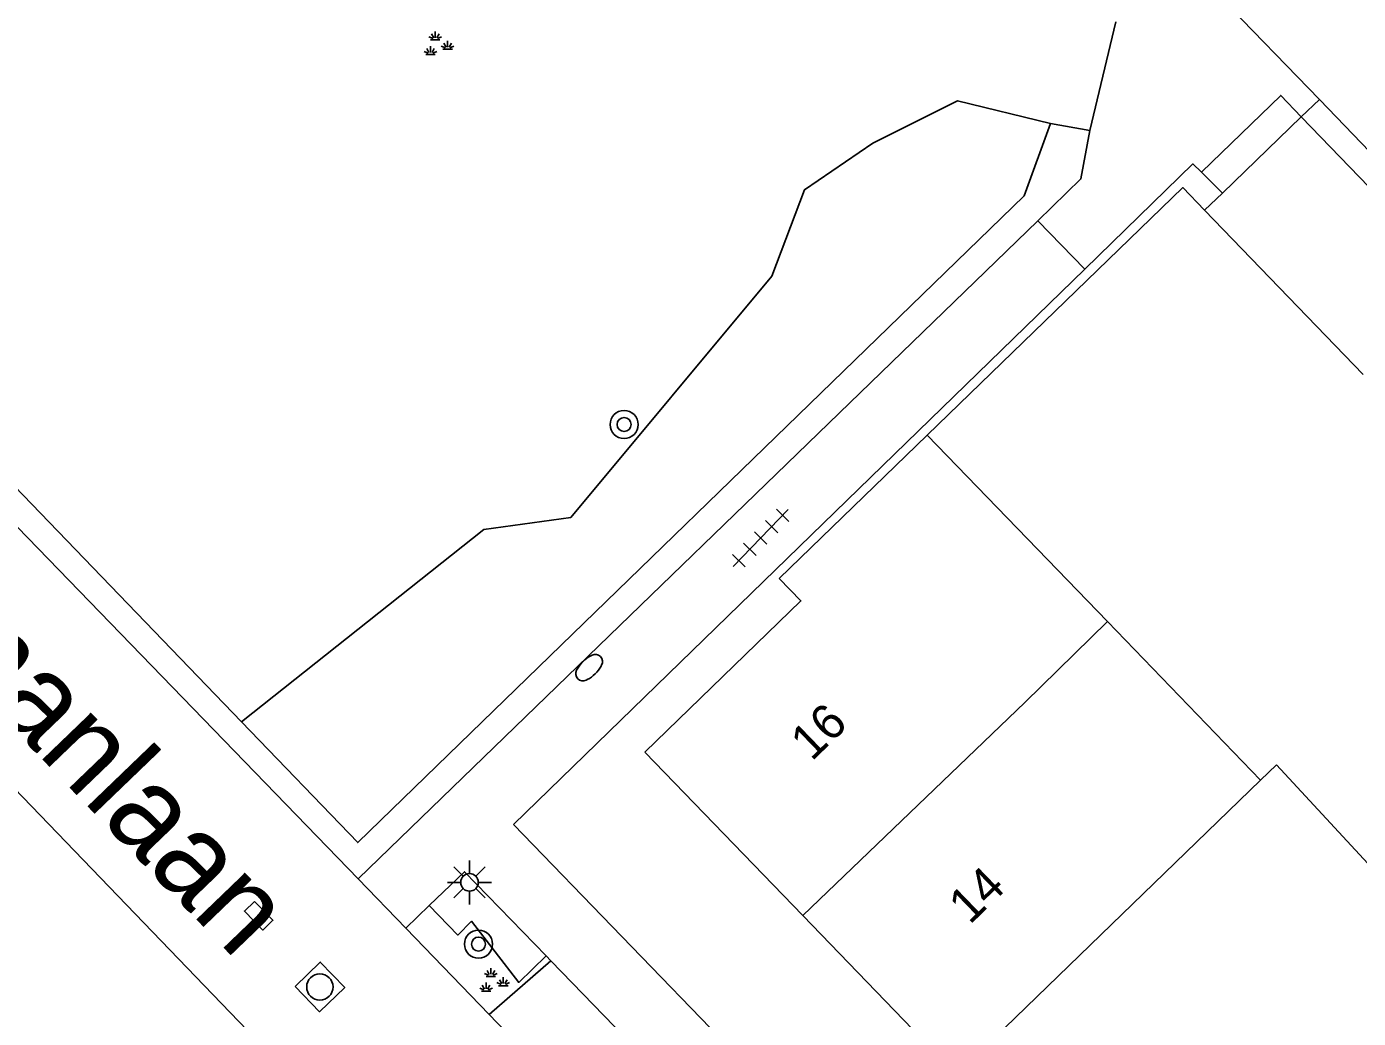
# Model space of a CAD drawing. Extents: x 137999 to 141000, y 397500 to 400501.
# Drawn here: x 138533.79 to 138571.68, y 399318.72 to 399346.94 of the extents above; entities that cross this region are included whole.
import ezdxf

# ---------------------------------------------------------------- set-up
doc = ezdxf.new("R2010")
doc.units = 0
for name, color, linetype in [('gg-afsc-muur', 7, 'Continuous'), ('gg-anno-huisnummerreeks BGT', 7, 'Continuous'), ('gg-anno-openbare ruimte label', 7, 'Continuous'), ('gg-bbg-bijgebouw', 7, 'Continuous'), ('gg-bbg-gedigitaliseerde bebouwing', 7, 'Continuous'), ('gg-bbg-hoofdgebouw', 7, 'Continuous'), ('gg-bbg-tussenscheiding', 7, 'Continuous'), ('gg-knt-verharding', 7, 'Continuous'), ('gt-grn-groengrens', 7, 'Continuous'), ('gt-grn-weggrens', 7, 'Continuous'), ('gt-symb-boom', 7, 'Continuous'), ('gt-symb-brandkraan', 7, 'Continuous'), ('gt-symb-groenvak', 7, 'Continuous'), ('gt-symb-kolk center center', 7, 'Continuous'), ('gt-symb-lichtmast', 7, 'Continuous'), ('gt-symb-rioolschacht', 7, 'Continuous'), ('gt-symb-tegel verharding', 7, 'Continuous')]:
    doc.layers.add(name, color=color, linetype=linetype)

# ---------------------------------------------------------------- blocks, each defined once
blk = doc.blocks.new('gt0-GRVAK')
at = {"layer": 'gt-symb-groenvak'}
for p, q in [((-0.047, 0.214), (-0.047, 0.393)), ((-0.11, 0.189), (-0.228, 0.24)), ((-0.182, 0.153), (0.088, 0.153)), ((-0.091, 0.211), (-0.156, 0.322)), ((-0.004, 0.211), (0.061, 0.322)), ((0.015, 0.189), (0.133, 0.24)), ((0.262, -0.052), (0.197, 0.059)), ((0.305, -0.049), (0.305, 0.13)), ((0.349, -0.052), (0.414, 0.059)), ((-0.245, -0.228), (-0.363, -0.177)), ((-0.318, -0.264), (-0.047, -0.264)), ((-0.226, -0.206), (-0.291, -0.095)), ((-0.183, -0.203), (-0.183, -0.024)), ((-0.139, -0.206), (-0.074, -0.095)), ((-0.12, -0.228), (-0.002, -0.177)), ((0.243, -0.074), (0.125, -0.023)), ((0.17, -0.11), (0.441, -0.11)), ((0.368, -0.074), (0.486, -0.023))]:
    blk.add_line(p, q, dxfattribs=at)
blk = doc.blocks.new('gt0-TEG1')
at = {"layer": 'gt-symb-tegel verharding'}
for p, q in [((-1.125, 0), (1.125, 0)), ((-0.9, -0.25), (-0.9, 0.25)), ((-0.45, -0.25), (-0.45, 0.25)), ((0, -0.25), (0, 0.25)), ((0.45, -0.25), (0.45, 0.25)), ((0.9, -0.25), (0.9, 0.25))]:
    blk.add_line(p, q, dxfattribs=at)
blk = doc.blocks.new('gt0-BOOM')
at = {"layer": 'gt-symb-boom'}
for radius in [0.4, 0.2]:
    blk.add_circle((0, 0), radius, dxfattribs=at)
blk = doc.blocks.new('gt0-RS')
at = {"layer": 'gt-symb-rioolschacht'}
blk.add_lwpolyline([(-0.5, -0.5), (0.5, -0.5), (0.5, 0.5), (-0.5, 0.5)], close=True, dxfattribs=at)
blk.add_circle((0, 0), 0.375, dxfattribs=at)
blk = doc.blocks.new('gt0-KOLKCC')
at = {"layer": 'gt-symb-kolk center center'}
blk.add_lwpolyline([(-0.375, 0.2), (0.375, 0.2), (0.375, -0.2), (-0.375, -0.2)], close=True, dxfattribs=at)
blk = doc.blocks.new('gt0-LMAST')
at = {"layer": 'gt-symb-lichtmast'}
for p, q in [((-0.182, 0.173), (-0.447, 0.438)), ((-0.005, 0.246), (-0.005, 0.621)), ((0.172, 0.173), (0.437, 0.438)), ((-0.255, -0.004), (-0.63, -0.004)), ((-0.182, -0.181), (-0.447, -0.446)), ((-0.005, -0.254), (-0.005, -0.629)), ((0.437, -0.446), (0.172, -0.181)), ((0.245, -0.004), (0.62, -0.004))]:
    blk.add_line(p, q, dxfattribs=at)
blk.add_circle((-0.005, -0.004), 0.25, dxfattribs=at)
blk = doc.blocks.new('gt0-BR')
at = {"layer": 'gt-symb-brandkraan'}
for centre, radius, start, end in [((-0.244, 0), 0.206, 107.5669, 252.4331), ((0.599, -2.664), 3, 106.892, 107.5669), ((0, -0.691), 0.938, 73.108, 106.892), ((-0.599, -2.664), 3, 72.4331, 73.108), ((0.244, 0), 0.206, 287.567, 72.4331), ((0.599, 2.664), 3, 252.4331, 253.108), ((0, 0.691), 0.938, 253.108, 286.8921), ((-0.599, 2.664), 3, 286.8921, 287.567)]:
    blk.add_arc(centre, radius, start, end, dxfattribs=at)

msp = doc.modelspace()

# ---------------------------------------------------------------- linework, layer by layer
at = {"layer": 'gg-afsc-muur'}
msp.add_lwpolyline([(138559.418, 399335.318), (138566.694, 399342.359), (138567.31, 399341.72)], dxfattribs=at)
at = {"layer": 'gg-bbg-bijgebouw'}
for p, q in [((138570.06, 399344.37), (138567.814, 399342.205)), ((138570.06, 399344.37), (138574.566, 399339.697)), ((138567.31, 399341.72), (138567.814, 399342.205)), ((138571.82, 399337.042), (138567.31, 399341.72))]:
    msp.add_line(p, q, dxfattribs=at)
at = {"layer": 'gg-bbg-gedigitaliseerde bebouwing'}
msp.add_line((138573.606, 399321.327), (138569.354, 399325.936), dxfattribs=at)
at = {"layer": 'gg-bbg-hoofdgebouw'}
for p, q in [((138555.198, 399331.238), (138559.418, 399335.318)), ((138559.418, 399335.318), (138564.541, 399330.01)), ((138564.541, 399330.01), (138568.903, 399325.492)), ((138555.875, 399321.64), (138551.38, 399326.29)), ((138568.903, 399325.492), (138569.354, 399325.936)), ((138560.249, 399317.116), (138555.875, 399321.64))]:
    msp.add_line(p, q, dxfattribs=at)
msp.add_lwpolyline([(138555.198, 399331.238), (138555.82, 399330.597), (138551.38, 399326.29)], dxfattribs=at)
at = {"layer": 'gg-bbg-tussenscheiding'}
for p, q in [((138562.191, 399327.706), (138564.541, 399330.01)), ((138562.191, 399327.706), (138555.875, 399321.64)), ((138560.249, 399317.116), (138568.903, 399325.492))]:
    msp.add_line(p, q, dxfattribs=at)
at = {"layer": 'gg-knt-verharding'}
for p, q in [((138564.783, 399347.079), (138564.039, 399343.986)), ((138570.575, 399344.865), (138570.06, 399344.37)), ((138572.015, 399343.376), (138570.575, 399344.865)), ((138567.218, 399342.795), (138567.814, 399342.205)), ((138562.565, 399341.415), (138543.226, 399322.685)), ((138525.72, 399340.749), (138543.226, 399322.685)), ((138547.64, 399324.23), (138563.899, 399340.043)), ((138563.945, 399293.59), (138521.934, 399337.198)), ((138592.65, 399277.79), (138547.64, 399324.23)), ((138543.226, 399322.685), (138544.578, 399321.284)), ((138545.246, 399321.926), (138544.578, 399321.284)), ((138544.578, 399321.284), (138546.947, 399318.829)), ((138546.947, 399318.829), (138548.705, 399320.358)), ((138548.705, 399320.358), (138548.571, 399320.496)), ((138552.537, 399316.405), (138548.705, 399320.358)), ((138546.947, 399318.829), (138550.854, 399314.78))]:
    msp.add_line(p, q, dxfattribs=at)
for points in [[(138562.565, 399341.415), (138563.787, 399342.605), (138564.039, 399343.986)], [(138563.899, 399340.043), (138566.976, 399343.035), (138567.218, 399342.795)], [(138548.571, 399320.496), (138546.25, 399322.89), (138545.246, 399321.926)]]:
    msp.add_lwpolyline(points, dxfattribs=at)
at = {"layer": 'gt-grn-groengrens'}
for p, q in [((138562.92, 399344.186), (138562.173, 399342.124)), ((138564.039, 399343.986), (138562.92, 399344.186)), ((138526.277, 399341.287), (138539.898, 399327.157))]:
    msp.add_line(p, q, dxfattribs=at)
for points in [[(138562.92, 399344.186), (138560.281, 399344.826), (138557.864, 399343.628), (138555.923, 399342.298), (138554.992, 399339.837), (138549.269, 399332.973), (138546.801, 399332.626), (138539.898, 399327.157)], [(138539.898, 399327.157), (138543.211, 399323.72), (138562.173, 399342.124)], [(138548.571, 399320.496), (138547.79, 399319.738), (138546.443, 399321.479), (138546.057, 399321.088), (138545.246, 399321.926)]]:
    msp.add_lwpolyline(points, dxfattribs=at)
at = {"layer": 'gt-grn-weggrens'}
for p, q in [((138570.575, 399344.865), (138565.528, 399350.084)), ((138562.565, 399341.415), (138563.899, 399340.043))]:
    msp.add_line(p, q, dxfattribs=at)
msp.add_lwpolyline([(138570.06, 399344.37), (138569.476, 399344.981), (138567.218, 399342.795)], dxfattribs=at)

# ---------------------------------------------------------------- block references
at = {"layer": 'gt-symb-boom'}
for p in [(138550.79, 399335.617), (138546.646, 399320.829)]:
    msp.add_blockref('gt0-BOOM', p, dxfattribs=at)
at = {"layer": 'gt-symb-brandkraan', "rotation": 44.10862414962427}
msp.add_blockref('gt0-BR', (138549.793, 399328.697), dxfattribs=at)
at = {"layer": 'gt-symb-groenvak'}
for p in [(138545.462, 399346.41), (138547.045, 399319.756)]:
    msp.add_blockref('gt0-GRVAK', p, dxfattribs=at)
at = {"layer": 'gt-symb-kolk center center', "rotation": -45.729326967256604}
msp.add_blockref('gt0-KOLKCC', (138540.39, 399321.638), dxfattribs=at)
at = {"layer": 'gt-symb-lichtmast'}
msp.add_blockref('gt0-LMAST', (138546.394, 399322.59), dxfattribs=at)
at = {"layer": 'gt-symb-rioolschacht', "rotation": -46.05341047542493}
msp.add_blockref('gt0-RS', (138542.131, 399319.609), dxfattribs=at)
at = {"layer": 'gt-symb-tegel verharding', "rotation": 45.972395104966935}
msp.add_blockref('gt0-TEG1', (138554.676, 399332.388), dxfattribs=at)

# ---------------------------------------------------------------- texts
at = {"layer": 'gg-anno-huisnummerreeks BGT'}
for s, p in [('16', (138556.128, 399326.015)), ('14', (138560.625, 399321.363))]:
    msp.add_text(s, height=1, rotation=44, dxfattribs=at).set_placement(p)
at = {"layer": 'gg-anno-openbare ruimte label'}
msp.add_text('Pieter Zeemanlaan', height=2.5, rotation=313.9, dxfattribs=at).set_placement((138520.159, 399340.71))

doc.saveas('drawing.dxf')
